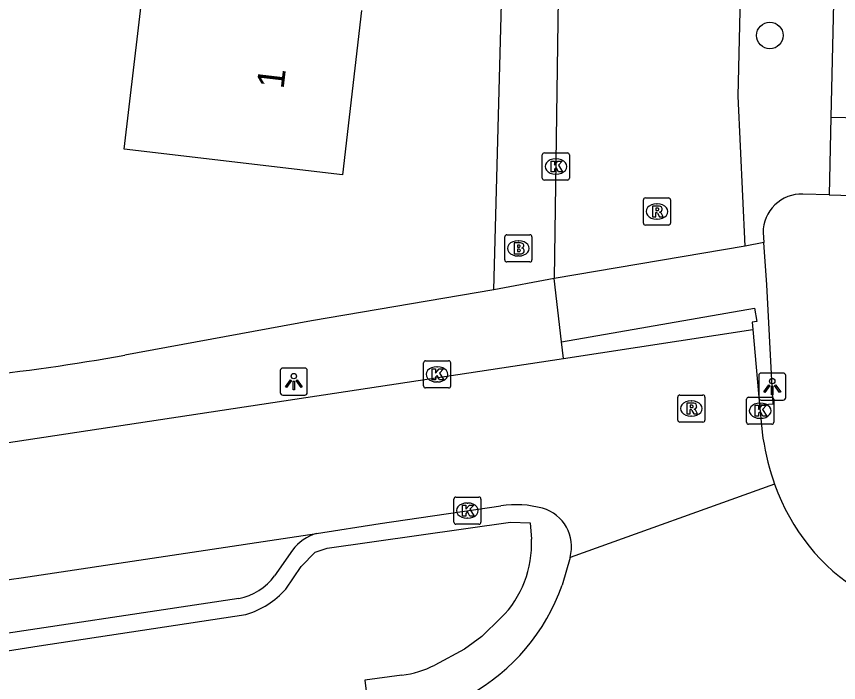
# Model space of a CAD drawing. Extents: x 162026 to 163499, y 387297 to 388169.
# Drawn here: x 162799.54 to 162829.85, y 387595.81 to 387620.39 of the extents above; entities that cross this region are included whole.
import ezdxf

# ---------------------------------------------------------------- set-up
doc = ezdxf.new("R2010")
doc.units = 0
for name, color, linetype in [('IMGEO_Berm_open', 7, 'Continuous'), ('IMGEO_Boom', 7, 'Continuous'), ('IMGEO_Brandkraan', 7, 'Continuous'), ('IMGEO_Kolk', 7, 'Continuous'), ('IMGEO_Lichtpunt', 7, 'Continuous'), ('IMGEO_Pand', 7, 'Continuous'), ('IMGEO_Pand_nummerreeks', 7, 'Continuous'), ('IMGEO_Parkeervlak_open', 7, 'Continuous'), ('IMGEO_Rijbaan_lokaal_open', 7, 'Continuous'), ('IMGEO_Rioolput', 7, 'Continuous'), ('IMGEO_Voetpad_open', 7, 'Continuous')]:
    doc.layers.add(name, color=color, linetype=linetype)

msp = doc.modelspace()

# ---------------------------------------------------------------- linework, layer by layer
at = {"layer": 'IMGEO_Berm_open'}
for points in [[(162809.473, 387599.259), (162810.045, 387600.087), (162810.557, 387600.616), (162811.005, 387600.764), (162817.758, 387601.728), (162818.489, 387601.705), (162818.531, 387601.101)], [(162798.977, 387596.946), (162800.381, 387597.161), (162808.007, 387598.327)], [(162817.409, 387598.201), (162816.705, 387597.512), (162816.058, 387597.039), (162814.97, 387596.455)], [(162813.752, 387596.078), (162812.383, 387595.902), (162812.578, 387594.378)]]:
    msp.add_lwpolyline(points, dxfattribs=at)
for centre, radius, start, end in [((162814.731, 387600.904), 3.805, 314.7324, 2.9651), ((162807.135, 387601.318), 3.116, 286.2584, 318.6334), ((162813.215, 387599.97), 3.929, 277.8598, 296.5373)]:
    msp.add_arc(centre, radius, start, end, dxfattribs=at)
at = {"layer": 'IMGEO_Boom'}
msp.add_circle((162827.322, 387619.684), 0.489, dxfattribs=at)
at = {"layer": 'IMGEO_Brandkraan'}
for p, q in [((162817.624, 387612.329), (162818.476, 387612.329)), ((162817.549, 387611.403), (162817.549, 387612.255)), ((162818.037, 387612.109), (162818.062, 387612.109)), ((162818.55, 387612.255), (162818.55, 387611.403)), ((162818.06, 387611.549), (162818.035, 387611.549)), ((162818.476, 387611.329), (162817.624, 387611.329))]:
    msp.add_line(p, q, dxfattribs=at)
for points in [[(162817.624, 387612.329), (162818.476, 387612.329)], [(162817.549, 387611.403), (162817.549, 387612.255)], [(162817.897, 387612.029), (162817.897, 387611.629), (162818.11, 387611.629)], [(162818.128, 387612.029), (162817.897, 387612.029)], [(162818.55, 387612.255), (162818.55, 387611.403)], [(162818.076, 387611.948), (162818.022, 387611.948), (162818.022, 387611.872)], [(162818.022, 387611.872), (162818.075, 387611.872)], [(162818.084, 387611.796), (162818.022, 387611.796), (162818.022, 387611.715)], [(162818.022, 387611.715), (162818.084, 387611.715)], [(162818.476, 387611.329), (162817.624, 387611.329)]]:
    msp.add_lwpolyline(points, dxfattribs=at)
for centre, radius, start, end in [((162817.626, 387612.253), 0.0765, 91.552, 178.448), ((162817.626, 387612.253), 0.0765, 91.552, 178.448), ((162818.474, 387612.253), 0.0765, 1.552, 88.448), ((162818.474, 387612.253), 0.0765, 1.552, 88.448), ((162818.132, 387611.884), 0.145, 59.4692, 91.5367), ((162818.157, 387611.931), 0.0922, 285.5137, 58.1501), ((162818.077, 387611.91), 0.0379, 267.8285, 90.9355), ((162818.085, 387611.755), 0.0404, 269.8759, 90.5077), ((162818.162, 387611.739), 0.105, 301.3115, 78.989), ((162817.626, 387611.405), 0.0765, 181.552, 268.448), ((162817.626, 387611.405), 0.0765, 181.552, 268.448), ((162818.116, 387611.88), 0.251, 268.6676, 293.5347), ((162818.474, 387611.405), 0.0765, 271.552, 358.448), ((162818.474, 387611.405), 0.0765, 271.552, 358.448)]:
    msp.add_arc(centre, radius, start, end, dxfattribs=at)
for centre, major_axis, ratio, start_param, end_param in [((162818.036, 387611.829), (-0.387, 0.002), 0.722429, 4.712389, 7.853982), ((162818.061, 387611.829), (-0.39, 0.002), 0.717154, 1.570796, 4.712389)]:
    msp.add_ellipse(centre, major_axis=major_axis, ratio=ratio, start_param=start_param, end_param=end_param, dxfattribs=at)
at = {"layer": 'IMGEO_Kolk'}
for p, q in [((162819.007, 387615.349), (162819.859, 387615.349)), ((162818.932, 387614.423), (162818.932, 387615.275)), ((162819.42, 387615.129), (162819.445, 387615.129)), ((162819.933, 387615.275), (162819.933, 387614.423)), ((162819.443, 387614.569), (162819.418, 387614.569)), ((162819.859, 387614.349), (162819.007, 387614.349)), ((162814.552, 387606.755), (162814.552, 387607.607)), ((162814.627, 387607.681), (162815.479, 387607.681)), ((162815.04, 387607.461), (162815.065, 387607.461)), ((162815.553, 387607.607), (162815.553, 387606.755)), ((162815.063, 387606.901), (162815.038, 387606.901)), ((162815.479, 387606.681), (162814.627, 387606.681)), ((162826.464, 387605.413), (162826.464, 387606.265)), ((162826.539, 387606.339), (162827.391, 387606.339)), ((162827.465, 387606.265), (162827.465, 387605.413)), ((162826.952, 387606.119), (162826.977, 387606.119)), ((162827.391, 387605.339), (162826.539, 387605.339)), ((162826.975, 387605.559), (162826.95, 387605.559)), ((162815.745, 387602.655), (162816.597, 387602.655)), ((162815.67, 387601.729), (162815.67, 387602.581)), ((162816.158, 387602.435), (162816.183, 387602.435)), ((162816.671, 387602.581), (162816.671, 387601.729)), ((162816.181, 387601.875), (162816.156, 387601.875)), ((162816.597, 387601.655), (162815.745, 387601.655))]:
    msp.add_line(p, q, dxfattribs=at)
for points in [[(162819.007, 387615.349), (162819.859, 387615.349)], [(162818.932, 387614.423), (162818.932, 387615.275)], [(162819.253, 387615.049), (162819.376, 387615.049), (162819.376, 387614.898), (162819.506, 387615.049), (162819.67, 387615.049), (162819.524, 387614.898), (162819.677, 387614.649), (162819.525, 387614.649), (162819.44, 387614.813), (162819.376, 387614.746), (162819.376, 387614.649), (162819.253, 387614.649), (162819.253, 387615.049)], [(162819.933, 387615.275), (162819.933, 387614.423)], [(162819.859, 387614.349), (162819.007, 387614.349)], [(162814.552, 387606.755), (162814.552, 387607.607)], [(162814.627, 387607.681), (162815.479, 387607.681)], [(162815.553, 387607.607), (162815.553, 387606.755)], [(162814.873, 387607.381), (162814.996, 387607.381), (162814.996, 387607.23), (162815.126, 387607.381), (162815.29, 387607.381), (162815.144, 387607.23), (162815.297, 387606.981), (162815.145, 387606.981), (162815.06, 387607.145), (162814.996, 387607.078), (162814.996, 387606.981), (162814.873, 387606.981), (162814.873, 387607.381)], [(162815.479, 387606.681), (162814.627, 387606.681)], [(162826.464, 387605.413), (162826.464, 387606.265)], [(162826.539, 387606.339), (162827.391, 387606.339)], [(162827.465, 387606.265), (162827.465, 387605.413)], [(162826.785, 387606.039), (162826.908, 387606.039), (162826.908, 387605.888), (162827.038, 387606.039), (162827.202, 387606.039), (162827.056, 387605.888), (162827.209, 387605.639), (162827.057, 387605.639), (162826.972, 387605.803), (162826.908, 387605.736), (162826.908, 387605.639), (162826.785, 387605.639), (162826.785, 387606.039)], [(162827.391, 387605.339), (162826.539, 387605.339)], [(162815.745, 387602.655), (162816.597, 387602.655)], [(162815.67, 387601.729), (162815.67, 387602.581)], [(162815.991, 387602.355), (162816.114, 387602.355), (162816.114, 387602.204), (162816.244, 387602.355), (162816.408, 387602.355), (162816.262, 387602.204), (162816.415, 387601.955), (162816.263, 387601.955), (162816.178, 387602.119), (162816.114, 387602.052), (162816.114, 387601.955), (162815.991, 387601.955), (162815.991, 387602.355)], [(162816.671, 387602.581), (162816.671, 387601.729)], [(162816.597, 387601.655), (162815.745, 387601.655)]]:
    msp.add_lwpolyline(points, dxfattribs=at)
for centre, start, end in [((162819.009, 387615.273), 91.552, 178.448), ((162819.009, 387615.273), 91.552, 178.448), ((162819.857, 387615.273), 1.552, 88.448), ((162819.857, 387615.273), 1.552, 88.448), ((162819.009, 387614.425), 181.552, 268.448), ((162819.009, 387614.425), 181.552, 268.448), ((162819.857, 387614.425), 271.552, 358.448), ((162819.857, 387614.425), 271.552, 358.448), ((162814.629, 387607.605), 91.552, 178.448), ((162814.629, 387607.605), 91.552, 178.448), ((162815.477, 387607.605), 1.552, 88.448), ((162815.477, 387607.605), 1.552, 88.448), ((162814.629, 387606.757), 181.552, 268.448), ((162814.629, 387606.757), 181.552, 268.448), ((162815.477, 387606.757), 271.552, 358.448), ((162815.477, 387606.757), 271.552, 358.448), ((162826.541, 387606.263), 91.552, 178.448), ((162826.541, 387606.263), 91.552, 178.448), ((162827.389, 387606.263), 1.552, 88.448), ((162827.389, 387606.263), 1.552, 88.448), ((162826.541, 387605.415), 181.552, 268.448), ((162826.541, 387605.415), 181.552, 268.448), ((162827.389, 387605.415), 271.552, 358.448), ((162827.389, 387605.415), 271.552, 358.448), ((162815.747, 387602.579), 91.552, 178.448), ((162815.747, 387602.579), 91.552, 178.448), ((162816.595, 387602.579), 1.552, 88.448), ((162816.595, 387602.579), 1.552, 88.448), ((162815.747, 387601.731), 181.552, 268.448), ((162815.747, 387601.731), 181.552, 268.448), ((162816.595, 387601.731), 271.552, 358.448), ((162816.595, 387601.731), 271.552, 358.448)]:
    msp.add_arc(centre, 0.0765, start, end, dxfattribs=at)
for centre, major_axis, ratio, start_param, end_param in [((162819.419, 387614.849), (-0.387, 0.002), 0.722429, 4.712389, 7.853982), ((162819.444, 387614.849), (-0.39, 0.002), 0.717154, 1.570796, 4.712389), ((162815.039, 387607.181), (-0.387, 0.002), 0.722429, 4.712389, 7.853982), ((162815.064, 387607.181), (-0.39, 0.002), 0.717154, 1.570796, 4.712389), ((162826.951, 387605.839), (-0.387, 0.002), 0.722429, 4.712389, 7.853982), ((162826.976, 387605.839), (-0.39, 0.002), 0.717154, 1.570796, 4.712389), ((162816.157, 387602.155), (-0.387, 0.002), 0.722429, 4.712389, 7.853982), ((162816.182, 387602.155), (-0.39, 0.002), 0.717154, 1.570796, 4.712389)]:
    msp.add_ellipse(centre, major_axis=major_axis, ratio=ratio, start_param=start_param, end_param=end_param, dxfattribs=at)
at = {"layer": 'IMGEO_Lichtpunt'}
for p, q in [((162809.272, 387607.318), (162809.272, 387606.511)), ((162809.272, 387607.318), (162809.272, 387606.511)), ((162810.174, 387607.413), (162809.366, 387607.413)), ((162810.174, 387607.413), (162809.366, 387607.413)), ((162810.268, 387606.511), (162810.268, 387607.318)), ((162810.268, 387606.511), (162810.268, 387607.318)), ((162827.812, 387607.229), (162827.004, 387607.229)), ((162827.812, 387607.229), (162827.004, 387607.229)), ((162826.91, 387607.134), (162826.91, 387606.327)), ((162826.91, 387607.134), (162826.91, 387606.327)), ((162827.906, 387606.327), (162827.906, 387607.134)), ((162827.906, 387606.327), (162827.906, 387607.134)), ((162809.366, 387606.417), (162810.174, 387606.417)), ((162809.366, 387606.417), (162810.174, 387606.417)), ((162827.004, 387606.233), (162827.812, 387606.233)), ((162827.004, 387606.233), (162827.812, 387606.233))]:
    msp.add_line(p, q, dxfattribs=at)
for points in [[(162809.646, 387606.982), (162809.685, 387606.954), (162809.497, 387606.692), (162809.459, 387606.719), (162809.646, 387606.982)], [(162809.748, 387606.934), (162809.795, 387606.934), (162809.795, 387606.612), (162809.748, 387606.612), (162809.748, 387606.934)], [(162809.858, 387606.954), (162809.896, 387606.981), (162810.083, 387606.719), (162810.044, 387606.691), (162809.858, 387606.954)], [(162827.284, 387606.798), (162827.323, 387606.77), (162827.135, 387606.508), (162827.097, 387606.535), (162827.284, 387606.798)], [(162827.386, 387606.75), (162827.433, 387606.75), (162827.433, 387606.428), (162827.386, 387606.428), (162827.386, 387606.75)], [(162827.496, 387606.77), (162827.534, 387606.797), (162827.721, 387606.535), (162827.682, 387606.507), (162827.496, 387606.77)]]:
    msp.add_lwpolyline(points, dxfattribs=at)
for centre in [(162809.771, 387607.116), (162827.409, 387606.932)]:
    msp.add_circle(centre, 0.0994, dxfattribs=at)
for centre, start, end in [((162809.366, 387607.318), 90, 180), ((162809.366, 387607.318), 90, 180), ((162810.174, 387607.318), 0, 90), ((162810.174, 387607.318), 0, 90), ((162827.004, 387607.134), 90, 180), ((162827.004, 387607.134), 90, 180), ((162827.812, 387607.134), 0, 90), ((162827.812, 387607.134), 0, 90), ((162809.366, 387606.511), 180, 270), ((162809.366, 387606.511), 180, 270), ((162810.174, 387606.511), 270, 0), ((162810.174, 387606.511), 270, 360), ((162827.004, 387606.327), 180, 270), ((162827.004, 387606.327), 180, 270), ((162827.812, 387606.327), 270, 0), ((162827.812, 387606.327), 270, 360)]:
    msp.add_arc(centre, 0.0946, start, end, dxfattribs=at)
at = {"layer": 'IMGEO_Pand'}
msp.add_lwpolyline([(162812.27, 387620.6), (162811.562, 387614.548), (162803.519, 387615.49), (162804.227, 387621.542)], dxfattribs=at)
at = {"layer": 'IMGEO_Parkeervlak_open'}
for points in [[(162809.725, 387600.696), (162809.059, 387599.751)], [(162807.744, 387598.909), (162797.279, 387597.344)]]:
    msp.add_lwpolyline(points, dxfattribs=at)
for centre, radius, start, end in [((162811.17, 387599.575), 1.829, 107.9263, 142.1972), ((162807.323, 387601.015), 2.148, 281.315, 323.9482)]:
    msp.add_arc(centre, radius, start, end, dxfattribs=at)
at = {"layer": 'IMGEO_Rijbaan_lokaal_open'}
for points in [[(162815.87, 387655.277), (162816.282, 387655.195), (162816.685, 387655.078), (162817.076, 387654.924), (162817.451, 387654.737), (162817.808, 387654.516), (162818.145, 387654.265), (162818.457, 387653.984), (162818.743, 387653.677), (162819.001, 387653.345), (162819.228, 387652.992), (162819.422, 387652.62), (162819.582, 387652.232), (162819.707, 387651.831), (162819.796, 387651.42), (162819.848, 387651.004), (162819.862, 387650.584), (162819.653, 387630.541), (162819.367, 387610.717)], [(162826.415, 387611.913), (162826.148, 387617.45), (162826.628, 387637.91), (162827.078, 387653.834)], [(162826.415, 387611.913), (162819.367, 387610.717)], [(162819.712, 387607.771), (162826.695, 387608.838)], [(162826.695, 387608.838), (162826.945, 387606.061)], [(162799.096, 387604.646), (162819.712, 387607.771)], [(162826.945, 387606.061), (162827.036, 387605.046)], [(162827.44, 387603.295), (162827.498, 387603.126)], [(162827.498, 387603.126), (162819.953, 387600.429)], [(162810.607, 387601.315), (162812.957, 387601.675), (162817.408, 387602.333)], [(162799.724, 387599.674), (162810.607, 387601.315)], [(162819.953, 387600.429), (162819.66, 387599.404)]]:
    msp.add_lwpolyline(points, dxfattribs=at)
for centre, radius, start, end in [((162836.514, 387606.311), 9.562, 187.6003, 198.3841), ((162834.699, 387605.644), 7.629, 199.2739, 276.9185), ((162817.955, 387598.623), 3.75, 74.8039, 98.3885), ((162818.534, 387600.825), 1.474, 344.4109, 74.0733), ((162787.363, 387681.705), 82.957, 274.55553, 278.56917), ((162812.653, 387601.854), 7.423, 298.9162, 340.7305)]:
    msp.add_arc(centre, radius, start, end, dxfattribs=at)
at = {"layer": 'IMGEO_Rioolput'}
for p, q in [((162822.658, 387612.764), (162822.658, 387613.616)), ((162822.733, 387613.69), (162823.585, 387613.69)), ((162823.659, 387613.616), (162823.659, 387612.764)), ((162823.146, 387613.47), (162823.171, 387613.47)), ((162823.169, 387612.91), (162823.144, 387612.91)), ((162823.585, 387612.69), (162822.733, 387612.69)), ((162823.927, 387605.494), (162823.927, 387606.346)), ((162824.002, 387606.42), (162824.854, 387606.42)), ((162824.928, 387606.346), (162824.928, 387605.494)), ((162824.415, 387606.2), (162824.44, 387606.2)), ((162824.438, 387605.64), (162824.413, 387605.64)), ((162824.854, 387605.42), (162824.002, 387605.42))]:
    msp.add_line(p, q, dxfattribs=at)
for points in [[(162822.658, 387612.764), (162822.658, 387613.616)], [(162822.733, 387613.69), (162823.585, 387613.69)], [(162823.659, 387613.616), (162823.659, 387612.764)], [(162823.247, 387613.388), (162822.995, 387613.39), (162822.995, 387612.99)], [(162823.173, 387613.309), (162823.119, 387613.309), (162823.119, 387613.228)], [(162823.119, 387613.228), (162823.171, 387613.228)], [(162822.995, 387612.99), (162823.119, 387612.99), (162823.119, 387613.152), (162823.13, 387613.152)], [(162823.177, 387613.123), (162823.248, 387612.99), (162823.388, 387612.99), (162823.323, 387613.116)], [(162823.585, 387612.69), (162822.733, 387612.69)], [(162823.927, 387605.494), (162823.927, 387606.346)], [(162824.002, 387606.42), (162824.854, 387606.42)], [(162824.928, 387606.346), (162824.928, 387605.494)], [(162824.516, 387606.118), (162824.264, 387606.12), (162824.264, 387605.72)], [(162824.442, 387606.039), (162824.388, 387606.039), (162824.388, 387605.958)], [(162824.388, 387605.958), (162824.44, 387605.958)], [(162824.264, 387605.72), (162824.388, 387605.72), (162824.388, 387605.882), (162824.399, 387605.882)], [(162824.446, 387605.853), (162824.517, 387605.72), (162824.657, 387605.72), (162824.592, 387605.846)], [(162824.854, 387605.42), (162824.002, 387605.42)]]:
    msp.add_lwpolyline(points, dxfattribs=at)
for centre, radius, start, end in [((162822.735, 387613.614), 0.0765, 91.552, 178.448), ((162822.735, 387613.614), 0.0765, 91.552, 178.448), ((162823.583, 387613.614), 0.0765, 1.552, 88.448), ((162823.583, 387613.614), 0.0765, 1.552, 88.448), ((162823.155, 387613.417), 0.19, 274.7715, 282.9687), ((162823.179, 387613.213), 0.0964, 77.0061, 93.1865), ((162823.193, 387613.27), 0.0378, 276.6634, 79.6772), ((162823.246, 387613.278), 0.109, 350.3612, 89.416), ((162823.244, 387613.278), 0.112, 277.5842, 350.9817), ((162823.129, 387613.099), 0.0533, 26.0293, 88.6989), ((162823.228, 387613.063), 0.108, 29.5134, 73.7905), ((162822.735, 387612.766), 0.0765, 181.552, 268.448), ((162822.735, 387612.766), 0.0765, 181.552, 268.448), ((162823.583, 387612.766), 0.0765, 271.552, 358.448), ((162823.583, 387612.766), 0.0765, 271.552, 358.448), ((162824.004, 387606.344), 0.0765, 91.552, 178.448), ((162824.004, 387606.344), 0.0765, 91.552, 178.448), ((162824.852, 387606.344), 0.0765, 1.552, 88.448), ((162824.852, 387606.344), 0.0765, 1.552, 88.448), ((162824.424, 387606.147), 0.19, 274.7715, 282.9687), ((162824.448, 387605.943), 0.0964, 77.0061, 93.1865), ((162824.462, 387606), 0.0378, 276.6634, 79.6772), ((162824.515, 387606.008), 0.109, 350.3612, 89.416), ((162824.513, 387606.008), 0.112, 277.5842, 350.9817), ((162824.398, 387605.829), 0.0533, 26.0293, 88.6989), ((162824.497, 387605.793), 0.108, 29.5134, 73.7905), ((162824.004, 387605.496), 0.0765, 181.552, 268.448), ((162824.004, 387605.496), 0.0765, 181.552, 268.448), ((162824.852, 387605.496), 0.0765, 271.552, 358.448), ((162824.852, 387605.496), 0.0765, 271.552, 358.448)]:
    msp.add_arc(centre, radius, start, end, dxfattribs=at)
for centre, major_axis, ratio, start_param, end_param in [((162823.145, 387613.19), (-0.387, 0.002), 0.722429, 4.712389, 7.853982), ((162823.17, 387613.19), (-0.39, 0.002), 0.717154, 1.570796, 4.712389), ((162824.414, 387605.92), (-0.387, 0.002), 0.722429, 4.712389, 7.853982), ((162824.439, 387605.92), (-0.39, 0.002), 0.717154, 1.570796, 4.712389)]:
    msp.add_ellipse(centre, major_axis=major_axis, ratio=ratio, start_param=start_param, end_param=end_param, dxfattribs=at)
at = {"layer": 'IMGEO_Voetpad_open'}
for points in [[(162817.14, 387610.296), (162818.241, 387651.182), (162815.821, 387653.722), (162797.496, 387655.704)], [(162830.159, 387641.882), (162829.57, 387616.672)], [(162829.57, 387616.672), (162829.508, 387613.805)], [(162829.57, 387616.672), (162875.322, 387615.622)], [(162829.508, 387613.805), (162828.537, 387613.832)], [(162829.508, 387613.805), (162838.667, 387613.552), (162848.89, 387613.351)], [(162827.07, 387612.41), (162827.096, 387612.051)], [(162827.096, 387612.051), (162826.415, 387611.913)], [(162826.945, 387606.061), (162827.44, 387606.089), (162827.403, 387606.731), (162827.211, 387610.487), (162827.096, 387612.051)], [(162819.367, 387610.717), (162817.14, 387610.296)], [(162819.635, 387608.381), (162819.367, 387610.717)], [(162817.14, 387610.296), (162810.419, 387609.153), (162803.546, 387607.89)], [(162819.635, 387608.381), (162826.754, 387609.626), (162826.843, 387609.134), (162826.671, 387609.104), (162826.695, 387608.838)], [(162819.712, 387607.771), (162819.635, 387608.381)]]:
    msp.add_lwpolyline(points, dxfattribs=at)
for centre, radius, start, end in [((162828.492, 387612.411), 1.422, 88.1867, 180.0286), ((162790.693, 387678.916), 72.179, 271.19257, 280.2576)]:
    msp.add_arc(centre, radius, start, end, dxfattribs=at)

# ---------------------------------------------------------------- texts
at = {"layer": 'IMGEO_Pand_nummerreeks'}
msp.add_text('1', height=1, rotation=83.3246, dxfattribs=at).set_placement((162809.392, 387617.686))

doc.saveas('drawing.dxf')
